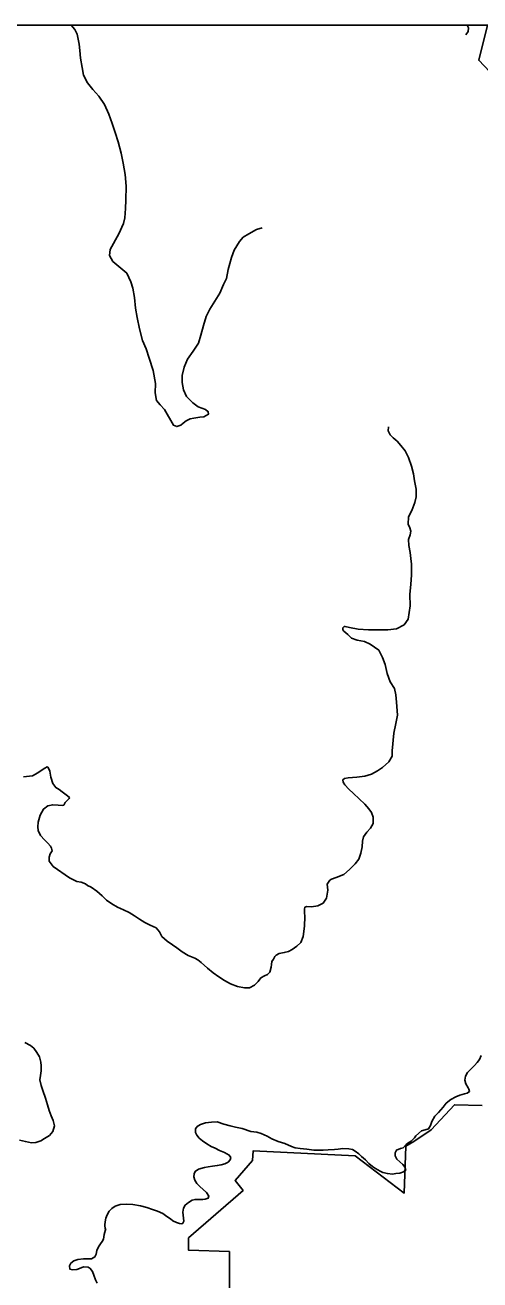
# Model space of a CAD drawing. Extents: x 1212896 to 1368412, y 378476 to 478763.
# Drawn here: x 1239571 to 1241856, y 471356 to 477661 of the extents above; entities that cross this region are included whole.
import ezdxf

# ---------------------------------------------------------------- set-up
doc = ezdxf.new("R2010")
doc.units = 0
for name, color, linetype in [('1', 7, 'Continuous'), ('Level 6', 7, 'Continuous'), ('Level 9', 7, 'Continuous')]:
    doc.layers.add(name, color=color, linetype=linetype)

msp = doc.modelspace()

# ---------------------------------------------------------------- linework, layer by layer
at = {"layer": '1'}
msp.add_lwpolyline([(1215273.3, 477661.4), (1246286.7, 477661.4), (1246286.7, 445613.3), (1215273.3, 445613.3)], close=True, dxfattribs=at)
at = {"layer": 'Level 6'}
for points in [[(1241893.5, 477661.4), (1241850, 477484.7), (1241992.1, 477336.8)], [(1241867.3, 472231.7), (1241727.7, 472236.1), (1241611.4, 472109.4), (1241523.6, 472052.1), (1241483.6, 472027.3), (1241475.9, 471792.3), (1241229.7, 471979.5), (1240716.2, 472004.3), (1240714.3, 471956.6), (1240626.5, 471855.3), (1240666.5, 471805.7), (1240391.7, 471566.9), (1240392.4, 471504.8), (1240597.9, 471498.4), (1240600.2, 470924.3)]]:
    msp.add_lwpolyline(points, dxfattribs=at)
at = {"layer": 'Level 9'}
for points in [[(1240023.6, 477122.2), (1240008.5, 477166.9), (1239992.3, 477213.7), (1239970.1, 477262.3), (1239941, 477304.7), (1239911.2, 477338.1), (1239885.4, 477371.5), (1239865.4, 477410.2), (1239858.5, 477448.1), (1239850.3, 477496), (1239846.3, 477534.1), (1239843.5, 477566.1), (1239833.3, 477616), (1239820.7, 477638.7), (1239803.4, 477661.4)], [(1241785.6, 477612.8), (1241796.9, 477629), (1241798.4, 477648.1), (1241791.7, 477661.4)], [(1240762.1, 476643.1), (1240733, 476634.9), (1240694.5, 476612.9), (1240666.9, 476595.2), (1240648.4, 476574.7), (1240621.5, 476529.9), (1240608.4, 476493.5), (1240591.9, 476432.9), (1240583, 476388.6), (1240568.7, 476358.2), (1240549.8, 476314.6), (1240524.8, 476273.9), (1240498.8, 476233.2), (1240481.6, 476197.7), (1240467.8, 476151.2), (1240454, 476102.7), (1240442.9, 476063.4), (1240414.9, 476023.6), (1240386.9, 475982.8), (1240369.9, 475942.3), (1240359.9, 475899.9), (1240359.8, 475864.8), (1240366.7, 475827.9), (1240382.5, 475795.2), (1240414.4, 475762.9), (1240439.9, 475742.4), (1240477.2, 475730.3), (1240491.5, 475718.6), (1240491.8, 475705.6), (1240469.1, 475693), (1240449.1, 475691.5), (1240419.2, 475686.8), (1240400.3, 475682.3), (1240380.6, 475672.8), (1240365.9, 475660.4), (1240353.1, 475651.1), (1240333.3, 475643.6), (1240317.1, 475650.2), (1240272.1, 475730.4), (1240250.5, 475752.9), (1240232, 475775.5), (1240224, 475813.4), (1240225.9, 475859.6), (1240214.2, 475925.5), (1240194.7, 475987.2), (1240178.6, 476033.9), (1240161.5, 476076.7), (1240146, 476135.4), (1240133.6, 476191.3), (1240126.5, 476239.3), (1240120.1, 476293.3), (1240112, 476340.2), (1240102.2, 476372), (1240082.1, 476414.7), (1240011.6, 476474.1), (1239994.9, 476502.8), (1239999.1, 476534), (1240042.2, 476612.2), (1240065.9, 476665), (1240072.2, 476693.2), (1240076.1, 476739.4), (1240078, 476781.6), (1240078.3, 476851.8), (1240073.8, 476910.8), (1240064.4, 476967.7), (1240054.2, 477018.6), (1240038.8, 477074.4), (1240023.6, 477122.2)], [(1241395.3, 475623), (1241397.5, 475643)], [(1240975.5, 473219.4), (1240977.2, 473228.5), (1240986.2, 473231.7), (1241010.2, 473231.3), (1241041.1, 473235), (1241068.8, 473249.7), (1241085.2, 473274.2), (1241092.2, 473314.5), (1241089.8, 473329.5), (1241088.4, 473344.5), (1241102.9, 473364.9), (1241109.8, 473370), (1241133.6, 473378.6), (1241172.3, 473393.6), (1241201.7, 473418.4), (1241230, 473447.1), (1241247.4, 473470.6), (1241257.7, 473499.9), (1241263.9, 473532.2), (1241266.2, 473560.3), (1241271.7, 473581.5), (1241288.1, 473605), (1241306.6, 473625.5), (1241319, 473649.8), (1241319.2, 473681.9), (1241311.7, 473703.8), (1241298.2, 473722.5), (1241277.6, 473746.1), (1241248.9, 473772.5), (1241220.2, 473799.9), (1241196.7, 473822.4), (1241178.2, 473843), (1241169.8, 473856.8), (1241167.5, 473868.8), (1241176.3, 473876), (1241194.3, 473878.4), (1241238.2, 473882.5), (1241277.1, 473886.5), (1241310.9, 473897.3), (1241341.5, 473914.1), (1241367.1, 473930.7), (1241398.4, 473958.6), (1241414.7, 473987), (1241416, 474014.1), (1241422.8, 474103.5), (1241433.6, 474151.9), (1241442.6, 474194.3), (1241437, 474258.3), (1241434.1, 474296.3), (1241427.3, 474327.2), (1241404.5, 474360.8), (1241389.4, 474402.5), (1241379.3, 474448.4), (1241367.4, 474483.2), (1241348.5, 474519.9), (1241304.7, 474550.9), (1241276.4, 474563.3), (1241240.2, 474570.4), (1241210.9, 474580.8), (1241192.5, 474598.4), (1241172.1, 474615.9), (1241166.9, 474622.8), (1241167.6, 474632.9), (1241173.5, 474639), (1241178.5, 474639.1), (1241201.6, 474634.7), (1241244.8, 474626.7), (1241295.9, 474622.9), (1241341, 474622), (1241393, 474623.2), (1241436.9, 474627.3), (1241475.4, 474648.3), (1241495.7, 474676.8), (1241505.1, 474743.2), (1241504.7, 474799.4), (1241508.4, 474851.6), (1241512.3, 474896.8), (1241511.9, 474952), (1241509.2, 474981), (1241505.4, 475011), (1241499.6, 475045.9), (1241497.8, 475076), (1241505.2, 475100.2), (1241508.8, 475118.3), (1241504.4, 475134.3), (1241495.9, 475154.1), (1241498, 475190.3), (1241513.2, 475222.7), (1241528.3, 475262.2), (1241535.5, 475291.5), (1241536.6, 475329.6), (1241527.6, 475370.5), (1241521.7, 475406.4), (1241512.7, 475444.3), (1241497.7, 475488.1), (1241480.8, 475521.8), (1241458.1, 475549.3), (1241439.6, 475569.9), (1241420.2, 475586.5), (1241405.8, 475603.2), (1241395.3, 475623)], [(1239562.4, 473883.4), (1239608.3, 473889.5), (1239635.9, 473903.2), (1239661.5, 473921.8), (1239670.3, 473928.1), (1239681.2, 473934.3), (1239687.3, 473931.5), (1239694.7, 473912.6), (1239700.5, 473882.7), (1239711.3, 473849.8), (1239724.8, 473830.1), (1239743.1, 473819.5), (1239757.3, 473808.8), (1239771.6, 473799.1), (1239784.8, 473788.4), (1239794.1, 473779.6), (1239792.2, 473774.6), (1239782.4, 473764.3), (1239772.7, 473755.1), (1239765, 473741.8), (1239759, 473739.7), (1239737, 473741.2), (1239709.9, 473743.5), (1239686, 473738.9), (1239664.4, 473721.4), (1239647.2, 473691.9), (1239637.1, 473655.5), (1239635.6, 473633.4), (1239637.1, 473613.4), (1239648.7, 473588.6), (1239669.3, 473567.1), (1239685.7, 473550.4), (1239698.1, 473535.7), (1239704.3, 473524.8), (1239706.6, 473511.8), (1239697, 473496.5), (1239691.4, 473479.4), (1239692.9, 473460.3), (1239712.6, 473432.7), (1239794.1, 473375.5), (1239831.5, 473357.4), (1239852.6, 473353.9), (1239874.8, 473345.4), (1239885, 473337.6), (1239903.2, 473330), (1239931.7, 473309.7), (1239958.4, 473285.2), (1239980.9, 473263.7), (1240006.4, 473245.3), (1240035.8, 473228.9), (1240065.1, 473215.6), (1240094.5, 473202.3), (1240120.9, 473185.9), (1240145.3, 473168.4), (1240172.8, 473152), (1240199.1, 473138.6), (1240229.4, 473125.3), (1240245.9, 473105.6), (1240257.5, 473081.8), (1240284.1, 473057.4), (1240311.6, 473040), (1240334, 473024.5), (1240360.5, 473004.1), (1240389.9, 472986.8), (1240416.2, 472976.4), (1240424.3, 472972.5), (1240439.5, 472964.9), (1240454.9, 472950.2), (1240487.6, 472921.9), (1240516.2, 472898.5), (1240544.7, 472879.2), (1240573.2, 472859.8), (1240602.6, 472843.5), (1240638.9, 472830.3), (1240674.1, 472823.1), (1240699.1, 472823.7), (1240723.8, 472837.4), (1240741.4, 472854.8), (1240755.9, 472873.2), (1240773.7, 472883.7), (1240789.5, 472890.1), (1240800.2, 472902.4), (1240807.6, 472927.6), (1240808.3, 472940.7), (1240809.9, 472955.7), (1240818.6, 472968), (1240825.3, 472980.2), (1240832.1, 472988.4), (1240846.9, 472996.7), (1240872.8, 473000.4), (1240894.7, 473006.9), (1240913.5, 473016.4), (1240936.1, 473033), (1240955.6, 473051.5), (1240967.9, 473080.9), (1240975.6, 473134.2), (1240976.4, 473181.3), (1240974.9, 473201.4), (1240975.5, 473219.4)], [(1239570.4, 472548.9), (1239597.7, 472534.6), (1239615.1, 472519.9), (1239630.7, 472498.2), (1239644.2, 472477.5), (1239649.8, 472450.6), (1239652.3, 472431.6), (1239651.9, 472406.5), (1239648.5, 472383.4), (1239646, 472361.2), (1239651.8, 472332.3), (1239660.4, 472307.4), (1239673.3, 472268.6), (1239683.2, 472234.8), (1239691.9, 472206.9), (1239701.5, 472180.1), (1239712.1, 472156.3), (1239718.8, 472129.4), (1239710.5, 472101.1), (1239693, 472081.6), (1239669.4, 472066), (1239649.6, 472054.5), (1239625.8, 472046.9), (1239603.8, 472045.4), (1239572.7, 472050.6), (1239542.5, 472057.9)], [(1241330.8, 471915.4), (1241355.2, 471903), (1241368.3, 471896.3), (1241391.5, 471889.8), (1241416.6, 471887.4), (1241433.5, 471889.8), (1241453.5, 471892.3), (1241472.3, 471898.7), (1241483.1, 471908), (1241480.8, 471920), (1241468.4, 471935.8), (1241453.1, 471949.4), (1241438.7, 471963.1), (1241430.3, 471980), (1241430.9, 471995), (1241437.6, 472008.2), (1241456.4, 472016.7), (1241470.4, 472019), (1241484.9, 472036.4), (1241499.7, 472046.8), (1241511.5, 472053.1), (1241527.1, 472070.5), (1241534.9, 472079.7), (1241563.3, 472105.5), (1241580.2, 472109.9), (1241598, 472115.3), (1241608.6, 472131.6), (1241614.1, 472151.8), (1241629.5, 472178.3), (1241648, 472197.8), (1241671.4, 472223.4), (1241685.9, 472243.8), (1241710.5, 472262.4), (1241735.2, 472275.1), (1241755.9, 472284.6), (1241777.8, 472291.1), (1241791.7, 472294.5), (1241804.5, 472302.8), (1241801.2, 472313.8), (1241797.1, 472320.7), (1241784.6, 472340.4), (1241781.1, 472359.4), (1241783.6, 472379.5), (1241793.1, 472398.8), (1241829.3, 472433.8), (1241841.9, 472448.1), (1241854.6, 472463.4), (1241863.1, 472482.7)], [(1239973.7, 471611.1), (1239972.2, 471633.1), (1239972.8, 471647.1), (1239977.4, 471665.3), (1239984, 471682.5), (1239993.5, 471700.8), (1240006.2, 471715.1), (1240023.9, 471725.6), (1240048.7, 471734.2), (1240079.7, 471735.9), (1240112.7, 471734.7), (1240150.9, 471728.6), (1240182.1, 471720.4), (1240210.4, 471710), (1240235.6, 471701.6), (1240263.9, 471689.2), (1240283.3, 471674.7), (1240301.6, 471662.1), (1240313.9, 471652.3), (1240332.1, 471643.7), (1240346.2, 471639.1), (1240358.3, 471637.3), (1240364.2, 471640.5), (1240368.9, 471651.6), (1240366.5, 471666.6), (1240363.8, 471695.6), (1240367.3, 471715.8), (1240374.9, 471732), (1240391.6, 471745.4), (1240410.4, 471755.9), (1240425.3, 471760.3), (1240443.3, 471760.7), (1240463.3, 471760.2), (1240476.3, 471761.5), (1240491.2, 471765.9), (1240494.9, 471777), (1240482.4, 471795.8), (1240465, 471810.4), (1240448.7, 471825), (1240434.3, 471840.7), (1240423.9, 471856.5), (1240418.5, 471873.4), (1240420.1, 471888.5), (1240425.8, 471900.7), (1240441.5, 471912.1), (1240472.3, 471920.8), (1240491.2, 471924.3), (1240513.2, 471926.8), (1240536.1, 471930.4), (1240556, 471933.9), (1240573.9, 471938.3), (1240590.7, 471947.8), (1240601.4, 471959), (1240604.1, 471971.1), (1240596.8, 471983), (1240572.5, 471995.5), (1240548.2, 472006.9), (1240526, 472017.4), (1240505.7, 472026.9), (1240483.4, 472039.4), (1240462, 472054), (1240445.6, 472068.6), (1240434.3, 472082.4), (1240426.9, 472097.2), (1240426.5, 472114.3), (1240436.2, 472127.5), (1240452, 472136.9), (1240477.8, 472144.6), (1240507.7, 472149.3), (1240536.7, 472150), (1240569, 472138.8), (1240601.2, 472129.5), (1240627.4, 472124.1), (1240661.6, 472116.9), (1240704.9, 472101.9), (1240736.1, 472097.6), (1240757.2, 472091.1), (1240786.6, 472077.8), (1240809.9, 472064.3), (1240842.2, 472052.1), (1240875.5, 472040.8), (1240908.9, 472026.6), (1240927.1, 472020), (1240953.2, 472015.6), (1240987.3, 472012.4), (1241021.4, 472008.2), (1241042.4, 472007.7), (1241068.5, 472007.4), (1241093.4, 472009), (1241125.4, 472011.7), (1241144.3, 472013.2), (1241167.3, 472016.8), (1241197.3, 472014.5), (1241216.4, 472010.9), (1241228.6, 472003.2), (1241247, 471988.6), (1241261.3, 471975.9), (1241281.7, 471959.3), (1241297.2, 471940.7), (1241315.6, 471926.1), (1241330.8, 471915.4)], [(1239933.9, 471340), (1239924.4, 471356.8), (1239915.8, 471379.6), (1239909.2, 471398.5), (1239898.8, 471413.2), (1239888.6, 471419.9), (1239864.6, 471421.3), (1239843.8, 471413.7), (1239831, 471408.3), (1239810, 471406.7), (1239795.9, 471410.3), (1239794.4, 471427.3), (1239801.1, 471439.5), (1239815.7, 471451.9), (1239835.5, 471458.5), (1239864.4, 471461.3), (1239890.4, 471461.1), (1239905.4, 471462.5), (1239922.1, 471471), (1239928.7, 471485.2), (1239932.2, 471503.3), (1239939.7, 471521.6), (1239949.2, 471537.9), (1239957.9, 471549.1), (1239964.6, 471560.4), (1239967.9, 471583.5), (1239976, 471613.8)]]:
    msp.add_lwpolyline(points, dxfattribs=at)

doc.saveas('drawing.dxf')
